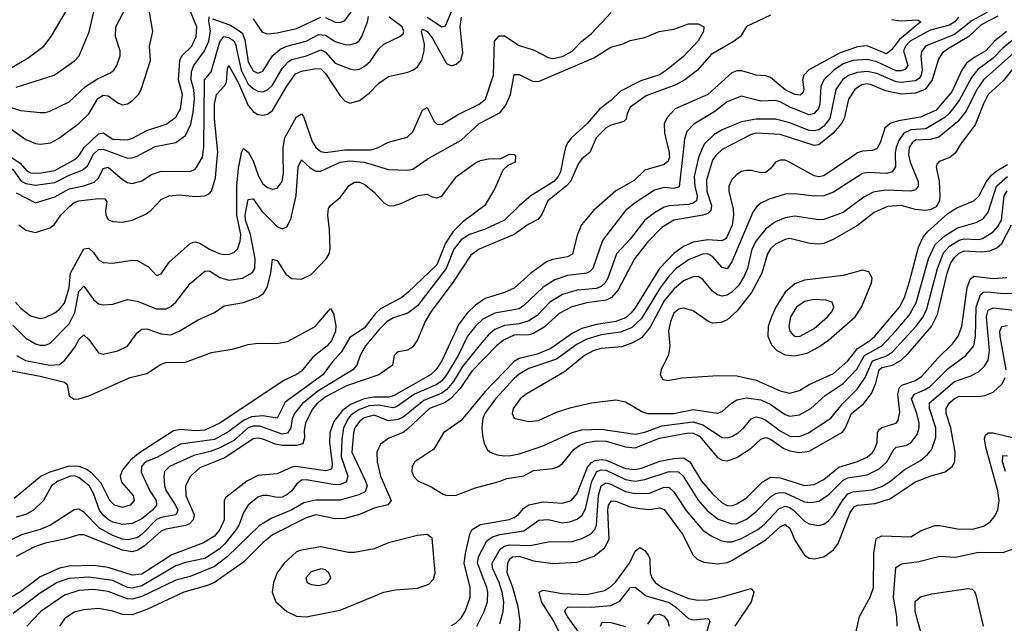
# Model space of a CAD drawing. Header units: inches. Extents: x 1173000 to 1307049, y 522583 to 678455.
# Tile 567 of 617: x 1224445 to 1228517, y 668062 to 670559. Entities that reach past the tile are written whole.
import ezdxf

# ---------------------------------------------------------------- set-up
doc = ezdxf.new("R2010")
doc.units = ezdxf.units.IN
doc.header["$MEASUREMENT"] = 0
doc.layers.add('B2626', color=7, linetype='Continuous')
doc.layers.add('B2627', color=7, linetype='Continuous')

msp = doc.modelspace()

# ---------------------------------------------------------------- linework, layer by layer
at = {"layer": 'B2626', "color": 5}
for points, elevation in [([(1227131.3, 670000), (1227131.7, 669990), (1227126.7, 669973.3), (1227110, 669959.9), (1227030, 669936.2), (1226985.7, 669894.3), (1226910, 669851.5), (1226817.4, 669770), (1226768.3, 669710), (1226750, 669667.3), (1226730.5, 669589.5), (1226710, 669578.3), (1226650, 669567.3), (1226623.2, 669556.8), (1226558.8, 669510), (1226490, 669448.2), (1226450, 669430.5), (1226370, 669406.2), (1226330, 669378.3), (1226294.6, 669345.4), (1226260.8, 669299.2), (1226190, 669147.6), (1226167.5, 669112.5), (1226144, 669090), (1225990, 669003.4), (1225970, 668997.8), (1225910, 668997.3), (1225870, 668990.7), (1225813.3, 668966.7), (1225778.6, 668941.4), (1225743.5, 668896.5), (1225727.9, 668850), (1225725.4, 668810), (1225737.3, 668722.7), (1225735.3, 668704.7), (1225730, 668697.8), (1225710, 668693.1), (1225586.7, 668710), (1225570, 668707.4), (1225510, 668679.7), (1225430, 668673), (1225383.5, 668650), (1225297.2, 668582.8), (1225290.6, 668569.4), (1225289.7, 668490), (1225272.8, 668450), (1225250, 668422.9), (1225205.3, 668394.7), (1225074.3, 668345.7), (1224950, 668265.1), (1224910, 668260.9), (1224810, 668292.3), (1224750, 668301.5), (1224650, 668298.3), (1224610, 668290.5), (1224530, 668254.6), (1224448.3, 668191.7), (1224310, 668111.3)], 1320), ([(1224324.9, 670000), (1224362.6, 669982.6), (1224390, 669957), (1224418.4, 669938.4), (1224451, 669891), (1224470, 669881.8), (1224510, 669874.4), (1224590, 669885.9), (1224650, 669916.2), (1224703.7, 669936.3), (1224725.8, 669954.2), (1224748.3, 670000)], 1360), ([(1224400.6, 670000), (1224410, 669991), (1224446.1, 669966.1), (1224474.3, 669934.3), (1224490, 669926.3), (1224524.8, 669924.8), (1224590, 669935.5), (1224676.9, 669983.1), (1224690, 669995.5), (1224692.7, 670000)], 1380), ([(1226695.2, 670000), (1226680.8, 669930), (1226671.8, 669910), (1226654.1, 669890), (1226559.2, 669830), (1226510, 669789.1), (1226450.3, 669729.7), (1226370, 669692.6), (1226305.3, 669670), (1226270, 669648), (1226240.2, 669610), (1226208.1, 669530), (1226090, 669376), (1226050, 669344.4), (1225990, 669326.2), (1225964.6, 669310), (1225930, 669276.4), (1225874.2, 669210), (1225852.6, 669170), (1225838.4, 669130), (1225822, 669110), (1225678.3, 669021.7), (1225612.3, 668970), (1225581.1, 668930), (1225571.9, 668908.1), (1225566, 668870), (1225552.2, 668847.8), (1225530, 668844.6), (1225437.3, 668877.3), (1225410, 668878.1), (1225389.7, 668870), (1225330, 668818.2), (1225270, 668786.3), (1225232.1, 668772.1), (1225164.5, 668755.5), (1225064.6, 668710), (1225043.6, 668690), (1225040.4, 668670), (1225043.4, 668630), (1225050.5, 668610), (1225088.8, 668550), (1225098.1, 668530), (1225096.5, 668523.5), (1225090, 668509.9), (1225030, 668500), (1225010, 668491.5), (1224951.4, 668430), (1224930, 668415.9), (1224890, 668407.4), (1224870, 668409.7), (1224830, 668424.7), (1224774.9, 668454.9), (1224710, 668522), (1224690, 668533.4), (1224670, 668531.4), (1224571.7, 668468.3), (1224530, 668450.3), (1224451.8, 668428.2), (1224410, 668407)], 1260), ([(1224415.7, 669295.7), (1224470, 669240.9), (1224510, 669217.9), (1224530, 669212), (1224550, 669212.1), (1224570, 669220.1), (1224650, 669300.9), (1224672.6, 669347.4), (1224690, 669434), (1224710, 669456.2), (1224750, 669401), (1224770, 669384.2), (1224790, 669379.6), (1224830, 669382), (1224890, 669401.2), (1224930, 669394), (1225010, 669363), (1225050, 669363.1), (1225070, 669372.1), (1225089.9, 669390), (1225150, 669467.5), (1225210, 669518.5), (1225230, 669520.1), (1225272.4, 669492.4), (1225310, 669481.3), (1225366.3, 669490), (1225406.9, 669513.1), (1225417, 669530), (1225418.4, 669570), (1225399.9, 669670), (1225379.2, 669730), (1225377.5, 669750), (1225390, 669814.9), (1225410, 669817.7), (1225446.7, 669766.7), (1225510, 669703.8), (1225530, 669693.4), (1225550, 669702.6), (1225565.4, 669734.6), (1225588.6, 669831.4), (1225596.9, 669950), (1225610, 669979.1), (1225646.1, 669946.1), (1225670, 669933.2), (1225690, 669932.9), (1225770, 669969.8), (1225810, 669975.1), (1225870, 669969.5), (1225970, 669939.5), (1226050, 669937.3), (1226070, 669941.1), (1226130, 669982.7), (1226161.1, 670000)], 1260), ([(1227187.1, 670000), (1227171.7, 669868.3), (1227150, 669861.5), (1227110, 669864.8), (1227070, 669853.7), (1226990, 669802.2), (1226950.7, 669770), (1226854.8, 669645.2), (1226815, 669530), (1226803.1, 669516.9), (1226790, 669509.9), (1226710, 669500.8), (1226657.7, 669482.3), (1226610, 669452.2), (1226530, 669376.4), (1226510, 669363.4), (1226410, 669345.3), (1226360.4, 669319.6), (1226330, 669290.8), (1226297.2, 669250), (1226258.5, 669170), (1226210.5, 669090), (1226190, 669064.9), (1226170, 669050.5), (1226077.5, 669010), (1226002.8, 668957.2), (1225987.2, 668952.8), (1225930, 668963.7), (1225890, 668961.5), (1225850, 668946.4), (1225816, 668924), (1225804.1, 668910), (1225784.3, 668870), (1225776.8, 668823.2), (1225774.7, 668750), (1225801.6, 668670), (1225794.2, 668645.8), (1225770, 668636.7), (1225750, 668635.1), (1225630, 668655.4), (1225610, 668654), (1225590, 668637.2), (1225570, 668609.5), (1225550, 668593), (1225530, 668583.8), (1225510, 668582.4), (1225470, 668590.9), (1225450, 668590.4), (1225430, 668583.7), (1225389.5, 668550.5), (1225370, 668520.3), (1225352, 668470), (1225339.4, 668450), (1225293.2, 668390), (1225270, 668368), (1225210, 668330.2), (1225130, 668313.7), (1225090, 668299.7), (1224950, 668217.1), (1224910, 668207.1), (1224891.2, 668210), (1224830, 668238.3), (1224730, 668252.6), (1224650, 668247.3), (1224600.1, 668230), (1224530, 668186.2), (1224417.4, 668102.6)], 1340), ([(1224427.7, 669390), (1224450, 669365.7), (1224490, 669334), (1224530, 669322.5), (1224550, 669326.4), (1224590, 669346.2), (1224610, 669361.7), (1224630, 669386.3), (1224648.9, 669450), (1224654.4, 669510), (1224710, 669610.9), (1224730, 669613.9), (1224750, 669596.6), (1224770, 669565.7), (1224790, 669555.1), (1224830, 669552.3), (1224910, 669564.9), (1224930, 669563.3), (1224977, 669537), (1225010, 669500.5), (1225030, 669507.7), (1225063.3, 669556.7), (1225150, 669633.5), (1225161.9, 669638.1), (1225170, 669640.4), (1225190, 669634), (1225229.5, 669609.5), (1225270, 669591.5), (1225290, 669587.1), (1225311.1, 669588.9), (1225330, 669596.6), (1225347.4, 669612.6), (1225357.2, 669642.8), (1225359.3, 669670), (1225342.5, 669750), (1225343.2, 669870), (1225350, 669944.6), (1225360.4, 670000)], 1280), ([(1226789.8, 670000), (1226770, 669983.9), (1226755.3, 669964.7), (1226722.3, 669890), (1226704.7, 669870), (1226629.3, 669810), (1226602.5, 669750), (1226587.5, 669732.6), (1226547.8, 669712.2), (1226490, 669670.3), (1226345.4, 669610), (1226310, 669585.4), (1226232.6, 669467.4), (1226145.5, 669350), (1226121.5, 669310), (1226090, 669234), (1226070, 669205.1), (1226050, 669192.1), (1226010, 669184.5), (1226002, 669178), (1225993.4, 669170), (1225986.4, 669130), (1225929.3, 669090), (1225796.1, 669043.9), (1225710, 668999.3), (1225673.9, 668970), (1225653.6, 668946.4), (1225626.4, 668890), (1225620.7, 668859.3), (1225622.9, 668830), (1225615, 668805), (1225590, 668797.2), (1225530, 668797.8), (1225503, 668803), (1225450, 668823.6), (1225430, 668827.9), (1225410, 668825.4), (1225293.7, 668746.3), (1225190, 668705.6), (1225151.2, 668670), (1225130.1, 668629.9), (1225131.9, 668590), (1225166.1, 668510), (1225162.4, 668490), (1225146.5, 668473.5), (1225130, 668466.3), (1225050, 668450.6), (1225030, 668442.6), (1224959.2, 668380.8), (1224930, 668362.9), (1224910, 668357.4), (1224870, 668364.1), (1224710, 668428), (1224690, 668428.3), (1224630, 668409.6), (1224550, 668392.8), (1224503.6, 668376.4), (1224430, 668338.5)], 1280), ([(1226490.9, 670000), (1226495.2, 669995.2), (1226493.4, 669970), (1226463.4, 669956.6), (1226443.2, 669936.8), (1226410, 669860.9), (1226368.8, 669790), (1226277.7, 669722.3), (1226237.5, 669682.5), (1226205.5, 669634.5), (1226170, 669545.3), (1226050.1, 669430), (1226025.5, 669410), (1225937, 669363), (1225916.1, 669343.9), (1225870, 669283.1), (1225810, 669244.1), (1225775.5, 669184.5), (1225737.1, 669142.9), (1225698.6, 669090), (1225543.1, 668976.9), (1225510, 668911.2), (1225450, 668920.4), (1225403.9, 668916.1), (1225370, 668900.6), (1225310, 668855.6), (1225250, 668822.2), (1225110, 668802.3), (1225012.4, 668747.6), (1224969.3, 668730.7), (1224958.7, 668721.3), (1224948.4, 668710), (1224946.7, 668686.7), (1224982.4, 668610), (1225009, 668570), (1225010.5, 668550), (1224993.6, 668530), (1224950, 668493.5), (1224910, 668474.5), (1224870, 668471), (1224830, 668480.6), (1224810, 668491.7), (1224790, 668509.2), (1224775.2, 668530), (1224750, 668599.5), (1224731.6, 668630), (1224690, 668665.7), (1224670, 668671.3), (1224655.5, 668670), (1224602.8, 668650), (1224576.8, 668630), (1224543.5, 668570), (1224502.2, 668530), (1224470, 668512.3), (1224430, 668501)], 1240), ([(1224430, 669843.2), (1224510, 669801.6), (1224590, 669826.3), (1224650, 669859.6), (1224710, 669871.3), (1224752.4, 669887.6), (1224770, 669903), (1224790, 669942.9), (1224810, 669948.9), (1224870, 669898), (1224890, 669885.5), (1224910, 669881.2), (1224950, 669892.1), (1224990, 669918.3), (1225030, 669933.2), (1225150, 669931.8), (1225170, 669941.2), (1225178, 669950), (1225200.4, 669990), (1225201.8, 670000)], 1340), ([(1224432.1, 669170), (1224469.2, 669149.2), (1224570, 669129.5), (1224610, 669132.8), (1224631.2, 669150), (1224674.5, 669205.5), (1224690, 669236.2), (1224710, 669254.7), (1224730, 669236.2), (1224770, 669180.2), (1224790, 669175.6), (1224850.9, 669189.1), (1224890, 669208.4), (1224930, 669263.2), (1224950, 669278.6), (1224970, 669280.1), (1225030, 669258.9), (1225070, 669255.8), (1225104.2, 669270), (1225183.2, 669316.8), (1225250, 669347.2), (1225290, 669375.2), (1225370, 669389.5), (1225430, 669411.2), (1225453.1, 669426.9), (1225468.3, 669451.7), (1225483.7, 669510), (1225490, 669568.2), (1225510, 669562.7), (1225546, 669506), (1225570, 669488.4), (1225610, 669485.9), (1225650, 669504.5), (1225711.5, 669570), (1225724.8, 669590), (1225728.2, 669610), (1225726.4, 669690), (1225718.9, 669750), (1225722.2, 669777.8), (1225729.8, 669790.2), (1225770, 669823.6), (1225807.1, 669872.9), (1225830, 669886.5), (1225850, 669886.5), (1225870, 669879.3), (1225910, 669845.2), (1225950, 669801.8), (1225970, 669790.1), (1225990, 669788.9), (1226021.3, 669798.7), (1226092.4, 669832.4), (1226130, 669837.4), (1226150, 669826), (1226170, 669822), (1226190, 669828.5), (1226251.1, 669910), (1226330, 669967.6), (1226350, 669976.9), (1226384.1, 669984.1), (1226434.8, 669985.2), (1226464.4, 670000)], 1240), ([(1224440.7, 669710), (1224470, 669688.6), (1224510, 669678.9), (1224570, 669698.1), (1224587.8, 669710), (1224614.6, 669750), (1224652.2, 669787.8), (1224670, 669802.4), (1224690, 669810.1), (1224770, 669819.3), (1224797.4, 669817.4), (1224805, 669805), (1224799.2, 669770), (1224801.4, 669750), (1224810, 669732.8), (1224830, 669724.2), (1224870, 669721.8), (1224910, 669729.6), (1224965.8, 669754.2), (1224988.7, 669771.3), (1225030, 669815.5), (1225061.6, 669830), (1225105, 669835), (1225170, 669827.7), (1225210, 669830.8), (1225230, 669840.6), (1225237.9, 669850), (1225254.9, 669905.1), (1225263.2, 670000)], 1320), ([(1227256.3, 670000), (1227251.3, 669988.7), (1227234.1, 669910), (1227236.9, 669870), (1227246.3, 669830), (1227243.4, 669810), (1227230, 669800.6), (1227210, 669795.3), (1227130.4, 669789.6), (1227110, 669783.5), (1227070, 669760.8), (1227029.8, 669730.2), (1226970, 669651.6), (1226913.3, 669590), (1226876.7, 669490), (1226866.2, 669470), (1226850, 669454.8), (1226830, 669447.3), (1226750, 669440.6), (1226690, 669422.2), (1226637.3, 669390), (1226584.2, 669335.8), (1226550, 669313.2), (1226510, 669301.2), (1226450, 669294.1), (1226410, 669277), (1226384, 669256), (1226355.9, 669224.1), (1226276.1, 669123.9), (1226238.1, 669061.9), (1226210.6, 669029.4), (1226190, 669014.6), (1226115.8, 668984.2), (1226030, 668915.1), (1226010, 668905.1), (1225970, 668899.8), (1225910, 668922.6), (1225870, 668912.2), (1225850, 668897.4), (1225831.3, 668870), (1225824.7, 668850), (1225818.3, 668770), (1225875.4, 668650), (1225881.2, 668630), (1225873.8, 668606.2), (1225847.1, 668592.9), (1225770, 668571.2), (1225669.3, 668570.7), (1225619.7, 668560.3), (1225566.8, 668530), (1225484.9, 668495.1), (1225435.3, 668464.7), (1225302.6, 668337.4), (1225250, 668297), (1225150, 668255.2), (1225090, 668240.5), (1224950, 668172.4), (1224910, 668161.8), (1224890, 668162.9), (1224810, 668192.7), (1224750, 668201.8), (1224690, 668197.6), (1224630, 668178.7), (1224532.4, 668110), (1224473.8, 668050)], 1360), ([(1227326.1, 670000), (1227323, 669997), (1227310, 669978.4), (1227284.8, 669895.2), (1227286.6, 669850), (1227305.7, 669790), (1227302.3, 669770), (1227290, 669757.4), (1227270, 669750.2), (1227149.6, 669730.4), (1227100.5, 669699.5), (1227041.2, 669638.8), (1226987.2, 669570), (1226919.1, 669440.9), (1226892.8, 669410), (1226870, 669398.6), (1226790, 669388), (1226728.3, 669371.7), (1226675.7, 669344.3), (1226613.3, 669286.7), (1226570, 669260.2), (1226550, 669255.1), (1226490, 669253.5), (1226446.2, 669233.8), (1226416.5, 669210), (1226315, 669105), (1226266.6, 669033.4), (1226227.6, 668992.4), (1226204, 668976), (1226138.9, 668950), (1226050, 668865.8), (1226030, 668851.6), (1225971.9, 668828.1), (1225937.4, 668802.6), (1225921.6, 668770), (1225922.8, 668730), (1225936.7, 668670), (1225980.7, 668570), (1225967.6, 668552.4), (1225910, 668538.4), (1225850, 668511.4), (1225790, 668494.9), (1225750, 668494.3), (1225670, 668509.9), (1225630, 668498.6), (1225490, 668427.6), (1225450, 668394.7), (1225370, 668315.4), (1225250, 668230.7), (1225221.6, 668218.4), (1225122.9, 668190), (1224970, 668118.9), (1224910, 668096.7), (1224870, 668097.9), (1224830, 668111.6), (1224770, 668122.5), (1224710, 668117.7), (1224670, 668108.4), (1224630, 668080.3), (1224609.4, 668050)], 1380), ([(1224853.2, 670000), (1224890, 669986.5), (1224910, 669988.2), (1224930, 669994.3), (1224940.8, 670000)], 1360), ([(1225396.3, 670000), (1225410, 669975.3), (1225432.5, 669912.5), (1225450, 669880.7), (1225470, 669865.1), (1225490, 669858.4), (1225510, 669862.5), (1225530.8, 669890), (1225535.3, 669924.7), (1225534.2, 670000)], 1280), ([(1227898.4, 670000), (1227770, 669913.6), (1227750, 669909.2), (1227730, 669912.8), (1227628.2, 669970), (1227610, 669977.4), (1227590, 669977.8), (1227570, 669969.1), (1227550, 669943.5), (1227530, 669927.2), (1227510, 669925.4), (1227470, 669935.9), (1227450, 669935.6), (1227430, 669930.7), (1227410, 669918.7), (1227390, 669898.3), (1227378, 669870), (1227377.4, 669850), (1227395.3, 669775.3), (1227397.1, 669750), (1227390.7, 669709.3), (1227365.9, 669654.1), (1227350, 669644.5), (1227290, 669648.6), (1227230, 669638.4), (1227190, 669621.1), (1227150, 669592.5), (1227090, 669530.3), (1226990, 669367.4), (1226973.9, 669346.1), (1226950, 669326.2), (1226910, 669310.7), (1226830, 669298.3), (1226770, 669281.1), (1226730, 669260.8), (1226640.7, 669199.3), (1226584.1, 669175.9), (1226510, 669156.8), (1226490, 669144.8), (1226370, 669020.3), (1226270, 668900.4), (1226196.8, 668850), (1226157.8, 668782.2), (1226079, 668730), (1226068.1, 668710), (1226067.1, 668690), (1226073.4, 668670), (1226091.8, 668651.8), (1226146.8, 668626.8), (1226196, 668596), (1226210.8, 668590.8), (1226250, 668591.3), (1226330, 668622.8), (1226428.3, 668648.3), (1226459.3, 668660.7), (1226530, 668672.4), (1226570, 668693.5), (1226650, 668701.8), (1226670, 668709.2), (1226690, 668723.6), (1226738.3, 668781.7), (1226761.8, 668798.2), (1226790.1, 668809.9), (1226830, 668816.8), (1226870, 668815.4), (1226950, 668791.8), (1226990, 668788.1), (1227090, 668828), (1227210, 668850.3), (1227230, 668848.5), (1227255.7, 668835.7), (1227330, 668747.8), (1227350, 668736.2), (1227370, 668733.6), (1227410, 668747.3), (1227470, 668786.5), (1227510, 668823.9), (1227530, 668830.8), (1227550, 668823.2), (1227605.1, 668785.1), (1227630, 668775.6), (1227670, 668768.8), (1227710, 668774.1), (1227847.2, 668852.8), (1227859.4, 668870), (1227884.3, 668930), (1227934.3, 668970), (1227967.1, 669012.9), (1227985.2, 669054.8), (1227998.7, 669110), (1228010, 669120.6), (1228053.6, 669130), (1228090, 669150.1), (1228120.6, 669179.4), (1228215.6, 669290), (1228240.4, 669339.6), (1228280.9, 669510), (1228294.6, 669550), (1228310, 669575.8), (1228330, 669593.3), (1228350, 669602.4), (1228421.8, 669598.2), (1228456.9, 669603.1), (1228485.3, 669614.7), (1228506.5, 669633.5), (1228546, 669710)], 1420), ([(1228065.6, 670000), (1228066.9, 669950), (1228052.6, 669930), (1228030, 669923.4), (1227952.6, 669927.4), (1227930, 669922.3), (1227810, 669845.2), (1227770, 669829.9), (1227730, 669829.4), (1227650, 669839.3), (1227610, 669837.1), (1227543.7, 669816.3), (1227510, 669800.2), (1227493.5, 669786.5), (1227477.3, 669762.7), (1227390, 669557.2), (1227370, 669529.1), (1227350, 669534), (1227310, 669579.9), (1227290, 669590.6), (1227268.8, 669588.8), (1227210, 669565.8), (1227160.1, 669530), (1227130, 669499.2), (1227090, 669446.2), (1227016.5, 669323.5), (1226975.3, 669284.7), (1226930, 669265.7), (1226850, 669255.6), (1226790, 669238.1), (1226750, 669217.3), (1226665, 669155), (1226550, 669115.5), (1226510, 669092.1), (1226490, 669074.6), (1226411.9, 668990), (1226368.8, 668930), (1226359.6, 668910), (1226355.5, 668870), (1226358.7, 668838.7), (1226365.9, 668805.9), (1226380, 668780), (1226390.4, 668770), (1226418.9, 668758.9), (1226450, 668754.4), (1226476.3, 668756.3), (1226510, 668763.1), (1226605.6, 668794.4), (1226729, 668851), (1226770, 668862.7), (1226850, 668865.2), (1226990, 668845), (1227030, 668852.2), (1227100.5, 668879.5), (1227230, 668895.6), (1227270, 668883.3), (1227350, 668831.1), (1227370, 668829.1), (1227390, 668834.8), (1227415.4, 668850), (1227438.9, 668870), (1227470, 668908), (1227490, 668915.7), (1227510, 668912.6), (1227530, 668902.9), (1227590, 668857.8), (1227630, 668836.1), (1227670, 668834.6), (1227707.2, 668850), (1227799, 668910), (1227846.9, 668970), (1227908.4, 669030), (1227941.7, 669078.3), (1227972.1, 669147.9), (1228030, 669168), (1228054.7, 669185.3), (1228150.6, 669290), (1228180.9, 669330), (1228196.6, 669363.4), (1228240, 669530), (1228265.6, 669594.4), (1228290, 669621.7), (1228330, 669646.7), (1228350, 669652.3), (1228410, 669650.1), (1228426.3, 669653.7), (1228470, 669681.7), (1228490, 669703.1), (1228504.6, 669730), (1228515.8, 669830), (1228528.2, 669851.8)], 1440), ([(1228119.9, 670000), (1228127.1, 669970), (1228160.3, 669890), (1228160.9, 669870), (1228150, 669855.6), (1228130, 669849.9), (1228026.2, 669853.8), (1227974.9, 669845.1), (1227935.6, 669824.4), (1227850, 669761.7), (1227770, 669733.1), (1227749, 669731), (1227650, 669745.8), (1227610, 669739.7), (1227570, 669723.5), (1227530, 669694), (1227490, 669644), (1227472.4, 669610), (1227454, 669530), (1227441.4, 669498.6), (1227418.9, 669461.1), (1227390, 669431.3), (1227370, 669419.4), (1227350, 669414.9), (1227330, 669420.8), (1227310, 669435.4), (1227270, 669484.8), (1227250, 669496.2), (1227230, 669495.6), (1227190, 669478.5), (1227150, 669444.6), (1227110, 669396.2), (1227052.5, 669287.5), (1227016.5, 669243.5), (1226978.4, 669221.6), (1226934.6, 669205.4), (1226850, 669198.6), (1226818.8, 669190), (1226780.5, 669170), (1226697.4, 669102.6), (1226538.9, 669010), (1226513.8, 668990), (1226485, 668950), (1226481.3, 668930), (1226490.2, 668910.2), (1226550, 668897.1), (1226590, 668900.2), (1226665, 668935), (1226725.1, 668954.9), (1226810, 668973.8), (1226910, 668986.9), (1226950, 668977.8), (1227017.6, 668937.6), (1227042.8, 668930), (1227150, 668930.4), (1227230, 668946), (1227330, 668930.8), (1227350, 668938.5), (1227387.8, 668972.2), (1227410, 668985.9), (1227450, 668995.2), (1227510, 668986.4), (1227547.8, 668967.8), (1227610, 668926.4), (1227630, 668918.9), (1227670, 668924.4), (1227716.1, 668950), (1227775.2, 669004.8), (1227850, 669053.8), (1227906.1, 669113.9), (1227938.6, 669170), (1228010.1, 669209.9), (1228070, 669272.7), (1228122.7, 669337.3), (1228152.4, 669387.6), (1228202.6, 669570), (1228231.2, 669628.8), (1228270, 669664.7), (1228322.4, 669697.6), (1228400, 669720), (1228430, 669736.9), (1228450, 669763.5), (1228484, 669870), (1228530, 669910.3)], 1460), ([(1228304.9, 670000), (1228291.5, 669988.5), (1228247.5, 669972.5), (1228238.2, 669961.8), (1228234.2, 669950), (1228247.5, 669890), (1228249.6, 669830.4), (1228248.2, 669810), (1228235.4, 669784.6), (1228210, 669772.5), (1228189.6, 669770.4), (1228150, 669774.4), (1228090, 669790.6), (1228033.5, 669786.5), (1227978.4, 669761.6), (1227910, 669708), (1227808.5, 669650), (1227770, 669633.7), (1227750, 669630.4), (1227712.9, 669632.9), (1227630, 669654.1), (1227610, 669650.4), (1227571, 669630), (1227550, 669610.5), (1227537.9, 669590), (1227514, 669510), (1227470.7, 669430), (1227410, 669352.9), (1227370, 669317.3), (1227346, 669306), (1227310, 669304.1), (1227290, 669312.4), (1227230, 669354.4), (1227190, 669365.3), (1227170, 669362.2), (1227150, 669344.4), (1227136.3, 669310), (1227128.1, 669270), (1227133.8, 669210), (1227128, 669172), (1227097.1, 669110), (1227093, 669090), (1227104.9, 669070), (1227126.7, 669066.7), (1227182.4, 669077.6), (1227333.6, 669086.4), (1227410, 669085.9), (1227490, 669067.4), (1227590, 669023.1), (1227630, 669013.6), (1227670, 669025.1), (1227710, 669050.5), (1227810, 669095.7), (1227870, 669147.1), (1227910, 669199.2), (1227958.7, 669230), (1227981.2, 669250), (1228083.8, 669370), (1228103.4, 669410), (1228124.4, 669475.6), (1228161.8, 669618.2), (1228181.2, 669658.8), (1228198.4, 669681.6), (1228282.5, 669757.5), (1228319.8, 669780.2), (1228390, 669810.1), (1228410.9, 669829.1), (1228442.8, 669890), (1228464, 669916), (1228485.6, 669934.4), (1228530, 669959.8)], 1480), ([(1226230, 668053.2), (1226250, 668064.2), (1226270, 668084.5), (1226286.4, 668110), (1226307.7, 668170), (1226308.2, 668210), (1226283.2, 668310), (1226287.9, 668350), (1226306.9, 668430), (1226316.1, 668450), (1226350, 668471), (1226468.6, 668491.4), (1226490, 668499.3), (1226507.7, 668512.3), (1226530, 668538.7), (1226550, 668551.3), (1226610, 668564.5), (1226690, 668558.4), (1226725, 668570), (1226750, 668599.5), (1226792.4, 668707.6), (1226810, 668727.7), (1226824.8, 668735.2), (1226850, 668739.1), (1226870, 668736.2), (1226950, 668701.9), (1226990, 668697.6), (1227016.6, 668703.4), (1227092.7, 668732.7), (1227150, 668744.2), (1227190, 668746.2), (1227216.7, 668730), (1227264, 668650), (1227310, 668597.2), (1227350, 668559.9), (1227370, 668549.3), (1227390, 668548.4), (1227410, 668555.4), (1227450, 668581), (1227514.8, 668645.2), (1227550, 668666.9), (1227590, 668664), (1227690, 668632.1), (1227730, 668635.7), (1227770, 668656.1), (1227831.7, 668708.3), (1227910, 668730.8), (1227950, 668749.7), (1227970.9, 668769.1), (1227983.8, 668790), (1227990.3, 668810), (1227991.8, 668850), (1227998.4, 668861.6), (1228010, 668872), (1228069.8, 668890), (1228077.9, 668902.1), (1228084.7, 668935.3), (1228076.9, 669010), (1228082.9, 669037.1), (1228092.6, 669047.4), (1228150, 669066.1), (1228175.9, 669084.1), (1228241.6, 669158.4), (1228302.2, 669217.8), (1228325.9, 669250), (1228340.9, 669290), (1228363.4, 669450), (1228374.8, 669485.2), (1228390, 669497.7), (1228470, 669488.9), (1228526.9, 669493.1)], 1380), ([(1226335.9, 668050), (1226365.8, 668110), (1226379.7, 668150), (1226380.9, 668190), (1226376.1, 668210), (1226338, 668310), (1226342.8, 668337.2), (1226376.9, 668403.2), (1226400.7, 668419.3), (1226430, 668429.8), (1226530, 668444.6), (1226591.7, 668488.3), (1226630, 668490.8), (1226690, 668477.7), (1226718.8, 668481.2), (1226750, 668492.8), (1226770.7, 668509.3), (1226784.4, 668535.6), (1226811.5, 668650), (1226831.6, 668690), (1226850, 668696.9), (1226870, 668695), (1226950, 668656.6), (1226990, 668650.5), (1227030, 668657.2), (1227130, 668689.5), (1227169.1, 668689.1), (1227188, 668670), (1227251.2, 668571.2), (1227288.2, 668528.2), (1227333.2, 668493.2), (1227390, 668472.9), (1227410, 668474.1), (1227450, 668492.6), (1227490, 668524.5), (1227550, 668585.2), (1227570, 668598.5), (1227590, 668603.6), (1227610, 668602.2), (1227690, 668565), (1227717.9, 668562.1), (1227750, 668567), (1227790, 668593), (1227850, 668654), (1227870, 668663.2), (1227950, 668675.8), (1227999.4, 668700.6), (1228030.2, 668729.8), (1228059.2, 668780.8), (1228070, 668790.1), (1228110, 668797.6), (1228130, 668808), (1228156.6, 668843.4), (1228164.2, 668870), (1228164.5, 668890), (1228155.3, 668930), (1228133.3, 668990), (1228144.7, 669010), (1228190, 669028.5), (1228210, 669041.7), (1228283.8, 669116.2), (1228357.9, 669170), (1228390, 669209.4), (1228397.5, 669250), (1228399.6, 669370), (1228418.2, 669421.8), (1228430, 669432.5), (1228446.1, 669433.9), (1228514.3, 669425.7), (1228572.9, 669427.1)], 1360), ([(1224370, 669115), (1224530, 669084.2), (1224630, 669059.4), (1224641.5, 669050), (1224650, 669002.4), (1224669.7, 668989.7), (1224690, 668990.1), (1224730, 669002.6), (1224901.6, 669078.4), (1224970, 669095.2), (1225027.3, 669132.7), (1225050, 669140.8), (1225130, 669142.9), (1225237.4, 669182.6), (1225330, 669197.2), (1225390, 669215), (1225430, 669220.2), (1225510, 669219.5), (1225552.2, 669227.8), (1225666.6, 669290), (1225730, 669364.7), (1225743, 669343), (1225752.4, 669292.4), (1225750.2, 669270.2), (1225734.4, 669230), (1225715.9, 669210), (1225656.7, 669163.3), (1225610, 669105.6), (1225590, 669091.1), (1225534.5, 669065.5), (1225272.1, 668890), (1225210, 668861.1), (1225170, 668857.9), (1225110, 668864.3), (1225081.5, 668858.5), (1224935.6, 668764.4), (1224903.5, 668736.5), (1224870, 668696.4), (1224860.9, 668670), (1224865.3, 668645.3), (1224913.6, 668590), (1224918.8, 668570), (1224902.3, 668550), (1224870, 668541), (1224836.5, 668550), (1224817.7, 668570), (1224781.2, 668641.2), (1224743, 668683), (1224719.4, 668699.4), (1224690.3, 668710.3), (1224650, 668711.6), (1224570, 668686.6), (1224534, 668670), (1224421.6, 668578.4)], 1220), ([(1226430, 668060.2), (1226444.7, 668110), (1226447.2, 668150), (1226439.9, 668190), (1226427, 668230), (1226399.4, 668290), (1226398.9, 668310), (1226431.7, 668368.3), (1226450, 668381.4), (1226470, 668386.4), (1226556.5, 668383.5), (1226630, 668399.3), (1226730, 668400.7), (1226770, 668412.8), (1226805.7, 668430), (1226823.7, 668450), (1226830, 668467.6), (1226838.5, 668590), (1226849.6, 668630.4), (1226861.2, 668638.8), (1226870, 668642.9), (1226890, 668636.9), (1226950, 668606.5), (1226990, 668598.4), (1227050, 668600.7), (1227110, 668624.5), (1227130, 668624), (1227150, 668605.8), (1227199.7, 668530), (1227270, 668447.3), (1227303.7, 668423.7), (1227344.9, 668404.9), (1227370, 668398.4), (1227390, 668399), (1227430, 668413.2), (1227497.9, 668450), (1227522.9, 668470), (1227584, 668536), (1227610, 668546.7), (1227630, 668540.6), (1227645.2, 668530), (1227690, 668484.5), (1227710, 668473.2), (1227750, 668466.1), (1227770, 668471.8), (1227790, 668485.1), (1227810, 668508.7), (1227847.9, 668570), (1227870, 668597.1), (1227890, 668606.1), (1227970, 668614.1), (1228010, 668627.8), (1228046.1, 668650), (1228102.7, 668697.3), (1228170, 668735.5), (1228199.3, 668760.7), (1228217.1, 668782.9), (1228234.1, 668830), (1228233.8, 668870), (1228206.7, 668950), (1228206.7, 668973.3), (1228310, 669062.3), (1228376.1, 669083.9), (1228410, 669102.5), (1228434.9, 669125.1), (1228449.9, 669150), (1228455.2, 669190), (1228443, 669330), (1228450, 669357.1), (1228470, 669367.5), (1228570, 669355.7)], 1340), ([(1228524.1, 669110), (1228499.6, 669250), (1228498.4, 669270), (1228506.1, 669290), (1228530, 669293.6)], 1320), ([(1226512.3, 668030), (1226513.8, 668070), (1226506.1, 668130), (1226484.7, 668210), (1226461, 668270), (1226463.4, 668310), (1226471.8, 668328.2), (1226482.9, 668337.1), (1226510, 668339.9), (1226570, 668320.7), (1226650.3, 668309.7), (1226750, 668315), (1226820.8, 668339.2), (1226864.8, 668375.2), (1226882.7, 668410), (1226877.1, 668530), (1226879.8, 668550), (1226891.9, 668568.1), (1226910, 668567.6), (1226970, 668543.9), (1227010, 668536.2), (1227050, 668533.1), (1227090, 668539.9), (1227110, 668532.2), (1227186.4, 668430), (1227230, 668343.9), (1227247, 668327), (1227274.4, 668314.4), (1227330, 668307.9), (1227370, 668314), (1227390, 668321.8), (1227530, 668407.5), (1227590, 668460.5), (1227610, 668471.1), (1227630, 668454.8), (1227650, 668405.8), (1227690, 668343.5), (1227710, 668331.9), (1227730, 668328.4), (1227770, 668336.6), (1227810, 668365.4), (1227830, 668392.6), (1227879.7, 668520.3), (1227896.4, 668543.6), (1227910, 668550.7), (1227982.5, 668557.5), (1228043.8, 668576.2), (1228150, 668647.1), (1228210, 668670.5), (1228272, 668688), (1228301.4, 668710), (1228312, 668730), (1228314, 668770), (1228295, 668870), (1228276.7, 668930), (1228276.7, 668950), (1228290, 668973.3), (1228310, 668992.3), (1228330, 669001.8), (1228410, 669000.1), (1228435.7, 669004.3), (1228470, 669018.7), (1228507.9, 669052.1), (1228520.7, 669079.3)], 1320), ([(1227881.6, 667930), (1227918.4, 668090), (1227962.4, 668170), (1227976.2, 668210), (1227976.7, 668350), (1227986.8, 668413.2), (1228010, 668423.3), (1228130, 668419.2), (1228170, 668443.9), (1228230, 668465.8), (1228250, 668466.4), (1228330, 668450.6), (1228390, 668452.2), (1228430, 668463.6), (1228458.2, 668481.8), (1228476.6, 668503.4), (1228489.9, 668530), (1228495.9, 668570), (1228489.9, 668610), (1228440.3, 668790), (1228435.3, 668824.7), (1228439.3, 668840.7), (1228449.6, 668850.4), (1228470, 668850.5), (1228550, 668830.6)], 1280), ([(1228522, 668690), (1228508.8, 668730), (1228510, 668755.6), (1228530, 668755.3)], 1260), ([(1226712.3, 667950), (1226653.3, 668070), (1226603.2, 668150), (1226592.7, 668190), (1226610, 668199.3), (1226690, 668184.8), (1226790, 668180.6), (1226862.9, 668197.1), (1226890, 668213.8), (1226910, 668232.8), (1226966.9, 668310), (1226990, 668359.6), (1227010, 668375), (1227030, 668362.3), (1227044.3, 668344.3), (1227050.1, 668330), (1227052.5, 668270), (1227058.7, 668250), (1227073.2, 668230), (1227101.7, 668210), (1227210, 668164.6), (1227250, 668156.9), (1227290, 668158.8), (1227350, 668171.2), (1227470, 668205.5), (1227480.6, 668190), (1227469.5, 668150), (1227402.4, 668050)], 1280), ([(1228073.3, 668050), (1228071.5, 668090), (1228058.7, 668170), (1228068, 668292), (1228091.7, 668308.3), (1228162.6, 668317.4), (1228250, 668339.1), (1228315.3, 668335.3), (1228410, 668356.3), (1228510, 668355.4), (1228550, 668368.8)], 1260), ([(1226776.9, 667996.9), (1226709.9, 668090), (1226699.4, 668110), (1226701.6, 668118.4), (1226712.7, 668130), (1226808.8, 668128.8), (1226890, 668134.8), (1226926.1, 668153.9), (1226970.2, 668210.2), (1226990, 668211.8), (1227035.6, 668175.6), (1227130, 668147.3), (1227156.4, 668130), (1227210, 668081.9), (1227230, 668076.3), (1227290, 668082.3), (1227296.6, 668076.6), (1227298.4, 668070), (1227275.6, 667990)], 1260), ([(1228176.1, 668010), (1228147.5, 668110), (1228148.1, 668151.9), (1228170, 668171.7), (1228216.4, 668183.6), (1228366.3, 668206.3), (1228383.1, 668203.1), (1228393.9, 668193.9), (1228399.5, 668179.5), (1228429.3, 668050)], 1240), ([(1227041.8, 668058.2), (1227070, 668097.1), (1227090, 668100.1), (1227110, 668091.6), (1227125.6, 668070), (1227131, 668050)], 1240), ([(1226846.9, 668050), (1226853.3, 668066.7), (1226890, 668064.7), (1226950, 668048.5)], 1240)]:
    msp.add_lwpolyline(points, dxfattribs=dict(at, elevation=elevation))
for points, elevation in [([(1227930, 669522.5), (1227850, 669501.2), (1227690, 669481), (1227650, 669466.7), (1227610, 669431.3), (1227571.5, 669370), (1227553.7, 669330), (1227540.1, 669290), (1227538.5, 669250), (1227553.6, 669213.6), (1227576.3, 669190), (1227610, 669173.1), (1227650, 669168.1), (1227700.8, 669179.2), (1227750, 669205.6), (1227790, 669233.2), (1227899.7, 669330), (1227925.6, 669370), (1227966.8, 669470), (1227969.8, 669490), (1227955.9, 669515.9)], 1520), ([(1227730, 669401.9), (1227690, 669392.9), (1227657.1, 669370), (1227632, 669330), (1227625.1, 669290), (1227629, 669270), (1227638.8, 669258.8), (1227650, 669250.2), (1227670, 669249.1), (1227730, 669280.9), (1227785, 669330), (1227803.4, 669350), (1227811.3, 669370), (1227804.7, 669390), (1227778.5, 669398.5)], 1540), ([(1226130, 668429.7), (1226090, 668424.7), (1225970, 668395), (1225910, 668369.9), (1225830, 668354.7), (1225805, 668355), (1225690, 668378.3), (1225610, 668364.9), (1225590, 668356.8), (1225538.3, 668310), (1225509.1, 668270), (1225493.9, 668230), (1225488.5, 668190), (1225504.6, 668150), (1225550, 668110.2), (1225590, 668091.4), (1225630, 668088.5), (1225770, 668115.5), (1225950, 668191.1), (1225999.1, 668200.9), (1226090, 668207.2), (1226136.9, 668223.1), (1226156, 668244), (1226162.7, 668270), (1226150, 668414.5)], 1420), ([(1225690, 668286.9), (1225650, 668274.6), (1225628.1, 668250), (1225633, 668230), (1225650, 668222), (1225681.5, 668218.5), (1225710, 668224.9), (1225718.4, 668230), (1225731.6, 668250), (1225723.6, 668270), (1225710, 668283.6)], 1440)]:
    msp.add_lwpolyline(points, close=True, dxfattribs=dict(at, elevation=elevation))
at = {"layer": 'B2627', "color": 5}
for points, elevation in [([(1224410, 670360.1), (1224479.2, 670400.8), (1224544, 670450), (1224575, 670490), (1224668, 670650)], 1480), ([(1224410, 670196.4), (1224450, 670184.1), (1224530, 670175.4), (1224550, 670175.2), (1224570, 670181.2), (1224650, 670219), (1224717.1, 670282.9), (1224766, 670314), (1224820.7, 670339.3), (1224833.8, 670350), (1224846.2, 670370), (1224860.7, 670410), (1224859.8, 670430), (1224841.1, 670490), (1224842.9, 670530), (1224886.4, 670613.6)], 1440), ([(1224430, 670280.1), (1224586.9, 670330), (1224671.2, 670388.8), (1224690.7, 670410), (1224731.5, 670508.5), (1224755.4, 670610)], 1460), ([(1224692.7, 670000), (1224710.9, 670030), (1224770, 670087.2), (1224790, 670091.2), (1224830, 670064.8), (1224890, 670061.6), (1224911.4, 670068.6), (1224970, 670101), (1225050, 670126.8), (1225090, 670155.7), (1225110.3, 670190), (1225117.4, 670250), (1225101.8, 670310), (1225107.1, 670390), (1225115.4, 670410), (1225157.1, 670450), (1225175.1, 670490), (1225177, 670530), (1225144.8, 670610)], 1380), ([(1226130.2, 670570.2), (1226190, 670529.6), (1226205.5, 670534.5), (1226237, 670610)], 1340), ([(1224404.3, 670110), (1224470, 670063), (1224510, 670046.9), (1224530, 670044.1), (1224573.5, 670050), (1224609.3, 670070), (1224689.5, 670130), (1224730.3, 670170), (1224767.3, 670232.7), (1224790, 670247.5), (1224810, 670244.9), (1224850, 670214.7), (1224870, 670207.2), (1224890, 670211.2), (1224910, 670223.8), (1224936, 670250), (1224946.6, 670270), (1224985.5, 670390), (1224980.9, 670450), (1224995.9, 670510), (1224981.8, 670590)], 1420), ([(1224940.8, 670000), (1225005.6, 670034.4), (1225090, 670051.2), (1225130, 670080.5), (1225152.4, 670127.6), (1225162.7, 670177.3), (1225167.5, 670230), (1225164.6, 670270), (1225154.1, 670310), (1225155.4, 670344.6), (1225165.5, 670370), (1225209, 670430), (1225226.4, 670470), (1225233.2, 670513.2), (1225226.5, 670553.5), (1225228.2, 670571.8)], 1360), ([(1225201.8, 670000), (1225206.3, 670033.7), (1225209.3, 670310), (1225236.3, 670343.7), (1225272, 670468), (1225289.4, 670490), (1225310, 670486.2), (1225330, 670471.2), (1225337.9, 670457.9), (1225361.2, 670350), (1225390, 670293), (1225410, 670274.3), (1225430, 670264), (1225450, 670261.3), (1225470, 670269.2), (1225490, 670288.2), (1225530, 670357.3), (1225554.5, 670385.5), (1225570, 670395.1), (1225630.4, 670409.6), (1225690, 670433.9), (1225710, 670425.3), (1225750, 670379.4), (1225810, 670356.4), (1225830, 670351.9), (1225850, 670354.4), (1225870, 670365.1), (1225893.8, 670386.2), (1225930, 670438.6), (1225950, 670458.3), (1226016.3, 670490), (1226030, 670500.9), (1226033.7, 670510), (1226026.6, 670530), (1225973.1, 670570)], 1340), ([(1225242.7, 670562.7), (1225316.8, 670536.8), (1225364.6, 670504.6), (1225376, 670476), (1225390, 670384.7), (1225410, 670347.6), (1225430, 670338.4), (1225450, 670346.4), (1225490.9, 670409.1), (1225522, 670438), (1225549.7, 670450.3), (1225629.5, 670470.5), (1225682.4, 670497.6), (1225710, 670495.2), (1225750, 670469.3), (1225790, 670456.6), (1225810, 670455), (1225837.1, 670462.9), (1225848.4, 670471.6), (1225859.7, 670490), (1225883.5, 670550), (1225887.8, 670572.2)], 1360), ([(1225263.2, 670000), (1225264.1, 670010), (1225250.2, 670150), (1225250.7, 670210), (1225258.5, 670250), (1225293.1, 670286.9), (1225299.4, 670300.6), (1225304.6, 670355.4), (1225310, 670370.2), (1225350, 670296.8), (1225390, 670204.6), (1225410, 670179.8), (1225430, 670167.7), (1225450, 670164.3), (1225470, 670169), (1225490, 670183.8), (1225550, 670284.9), (1225585.4, 670334.6), (1225610, 670346.5), (1225670, 670356.9), (1225690, 670356.6), (1225710, 670336.8), (1225770, 670243.6), (1225790, 670223.2), (1225810, 670213.5), (1225850, 670224.8), (1225890, 670255.9), (1225930, 670296.1), (1225970, 670324), (1226050, 670342.6), (1226070, 670350.1), (1226090, 670364.8), (1226108.4, 670391.6), (1226117.8, 670430), (1226118.5, 670458.5), (1226105.8, 670510), (1226110, 670520.2), (1226130, 670510.1), (1226150, 670484.2), (1226210, 670377.4), (1226230, 670368.4), (1226250, 670375.2), (1226268.8, 670391.2), (1226277.7, 670422.3), (1226266.8, 670530), (1226271.8, 670570)], 1320), ([(1225410, 670562.5), (1225447.9, 670507.9), (1225470, 670500.3), (1225510, 670504.5), (1225590, 670522.7), (1225690, 670570.1)], 1380), ([(1225534.2, 670000), (1225533.7, 670030), (1225541.8, 670070), (1225590, 670156.8), (1225610, 670170.1), (1225618.3, 670158.3), (1225654.9, 670054.9), (1225668.9, 670030), (1225690, 670014.1), (1225710, 670010.1), (1225790, 670021.4), (1225898.7, 670021.3), (1225927.7, 670030), (1225970, 670052.1), (1226046.7, 670073.3), (1226070, 670095.4), (1226110, 670185), (1226130, 670196.3), (1226158.7, 670138.7), (1226170, 670127.7), (1226190, 670125.6), (1226255, 670165), (1226345.4, 670210), (1226370.9, 670230), (1226403.7, 670330), (1226407.7, 670470), (1226428.1, 670491.9), (1226450, 670492.3), (1226510, 670453), (1226570, 670434.5), (1226630, 670403.3), (1226650, 670398.5), (1226690, 670407.4), (1226730, 670429.7), (1226769.2, 670470), (1226810, 670502.4), (1226890.4, 670589.5)], 1280), ([(1225710, 670568.4), (1225750, 670549.2), (1225770, 670547.7), (1225790, 670555.3), (1225815.9, 670590)], 1380), ([(1227550, 670577.4), (1227450, 670530.9), (1227425.8, 670490), (1227399.3, 670470), (1227304.9, 670415.1), (1227247.4, 670350), (1227194.9, 670310), (1227157.9, 670290), (1227035.4, 670244.6), (1226970, 670198), (1226956.6, 670170), (1226952.2, 670147.8), (1226942.6, 670137.4), (1226890, 670123.1), (1226870, 670111.6), (1226828.4, 670070), (1226802, 670010), (1226789.8, 670000)], 1280), ([(1228050, 670560.1), (1228090, 670554.1), (1228158.8, 670558.8), (1228171.3, 670550), (1228082.7, 670477.3), (1228050, 670434), (1228030, 670417.8), (1227950, 670450.7), (1227910, 670446.9), (1227838.2, 670421.8), (1227707.6, 670352.4), (1227686.9, 670330), (1227681.6, 670310), (1227687.8, 670270), (1227684, 670256), (1227673, 670247), (1227650, 670249.9), (1227610, 670269.6), (1227550, 670320.7), (1227530, 670327.4), (1227490, 670330.4), (1227431.8, 670348.2), (1227410, 670347.7), (1227390, 670339.9), (1227290, 670249.5), (1227156, 670190), (1227124, 670156), (1227110.5, 670129.5), (1227111.2, 670090), (1227131, 670010), (1227131.3, 670000)], 1320), ([(1228327.2, 670570), (1228311.4, 670550), (1228290, 670536.8), (1228210, 670515.5), (1228127.1, 670470), (1228107.4, 670450), (1228099.3, 670430), (1228117.8, 670370), (1228106.4, 670353.6), (1228090, 670347.3), (1228070, 670347.9), (1227990, 670385.4), (1227950, 670394.1), (1227890, 670389.9), (1227850, 670376.8), (1227811.6, 670350), (1227770.1, 670310), (1227757.2, 670282.8), (1227754.3, 670210), (1227748.8, 670191.2), (1227730, 670171.8), (1227710, 670166.3), (1227630, 670197.8), (1227590, 670220.1), (1227570, 670225.1), (1227510, 670222.2), (1227430, 670243), (1227370, 670219.5), (1227320.1, 670179.9), (1227232.4, 670127.6), (1227203.8, 670096.2), (1227194.7, 670065.3), (1227187.1, 670000)], 1340), ([(1228446.6, 670590), (1228384, 670556), (1228310, 670497.5), (1228190.1, 670449.9), (1228173.5, 670426.5), (1228170.9, 670410), (1228177.4, 670350), (1228173.4, 670330), (1228164, 670316), (1228150, 670306.8), (1228135.5, 670304.5), (1228090, 670299.2), (1228070, 670301.7), (1227990, 670336.8), (1227950, 670345.2), (1227910, 670341), (1227871.6, 670328.4), (1227847.2, 670310), (1227820.1, 670270), (1227795.6, 670150), (1227770, 670118.7), (1227750, 670104.2), (1227730, 670099.2), (1227710, 670101), (1227630, 670132.8), (1227570, 670147.7), (1227490, 670148.2), (1227430, 670137), (1227350, 670103.4), (1227316.1, 670083.9), (1227275.8, 670044.2), (1227256.3, 670000)], 1360), ([(1228490, 670574), (1228421.5, 670538.5), (1228370.1, 670490), (1228282, 670438), (1228259.6, 670420.4), (1228244.4, 670395.6), (1228217.7, 670310), (1228190, 670269.9), (1228150, 670255.4), (1228090, 670251.1), (1228025.3, 670265.3), (1227966.9, 670290), (1227950, 670293.6), (1227926.4, 670290), (1227897.8, 670270), (1227872.7, 670230), (1227854.4, 670150), (1227842.8, 670130), (1227808.5, 670090), (1227750, 670041.5), (1227730, 670039.1), (1227590, 670084.7), (1227490, 670089.2), (1227470, 670084.4), (1227350, 670022.2), (1227326.1, 670000)], 1380), ([(1226161.1, 670000), (1226270, 670060.7), (1226344.8, 670130), (1226430, 670174.4), (1226454.5, 670205.5), (1226474, 670250), (1226490, 670333.1), (1226510, 670332.5), (1226565.5, 670305.5), (1226590, 670304.2), (1226818.7, 670401.3), (1226890, 670445.8), (1226940, 670460), (1226970, 670473.7), (1227030, 670485.2), (1227089.8, 670510.2), (1227150, 670519.5), (1227210, 670541.6), (1227250, 670541.6), (1227273.4, 670530), (1227272.6, 670510), (1227250, 670471.5), (1227190, 670407.3), (1227120.2, 670350), (1227090, 670330.6), (1227013.5, 670306.5), (1226930, 670263.2), (1226890, 670224.3), (1226844, 670190), (1226792, 670130), (1226726.3, 670070), (1226710.1, 670050), (1226701.4, 670030), (1226695.2, 670000)], 1260), ([(1228525.1, 670510), (1228475.4, 670470), (1228440.3, 670430), (1228395.1, 670404.9), (1228360.8, 670379.2), (1228340.6, 670350), (1228299.4, 670260.6), (1228234.9, 670185.1), (1228170, 670156.3), (1228078.7, 670141.3), (1228044.3, 670130), (1228021.9, 670110), (1228003.3, 670050), (1227990, 670025.2), (1227970, 670018), (1227930, 670015.6), (1227910, 670007.8), (1227898.4, 670000)], 1420), ([(1228558.1, 670481.8), (1228510, 670441.4), (1228470, 670400.2), (1228406.5, 670353.5), (1228380.5, 670319.5), (1228330, 670224.4), (1228288.6, 670171.4), (1228270, 670154.9), (1228192, 670108), (1228130, 670104), (1228101.8, 670090), (1228080.8, 670059.2), (1228069, 670031), (1228065.4, 670010), (1228065.6, 670000)], 1440), ([(1228631.3, 670490), (1228431.2, 670310), (1228402.6, 670270), (1228359.5, 670180.5), (1228323.3, 670136.7), (1228246.2, 670073.8), (1228210, 670063.2), (1228150, 670060.9), (1228135.1, 670050), (1228123.6, 670030), (1228119.9, 670000)], 1460), ([(1228557.3, 670362.7), (1228512.9, 670307.1), (1228450.3, 670249.7), (1228430, 670211.3), (1228395.8, 670124.2), (1228339.1, 670050), (1228313, 670007), (1228304.9, 670000)], 1480), ([(1224748.3, 670000), (1224750, 670003.4), (1224770, 670022.1), (1224790, 670023.3), (1224853.2, 670000)], 1360), ([(1225360.4, 670000), (1225362.3, 670010), (1225370, 670026.5), (1225390, 670011.3), (1225396.3, 670000)], 1280), ([(1226464.4, 670000), (1226470, 670002.8), (1226490, 670001), (1226490.9, 670000)], 1240)]:
    msp.add_lwpolyline(points, dxfattribs=dict(at, elevation=elevation))

doc.saveas('drawing.dxf')
